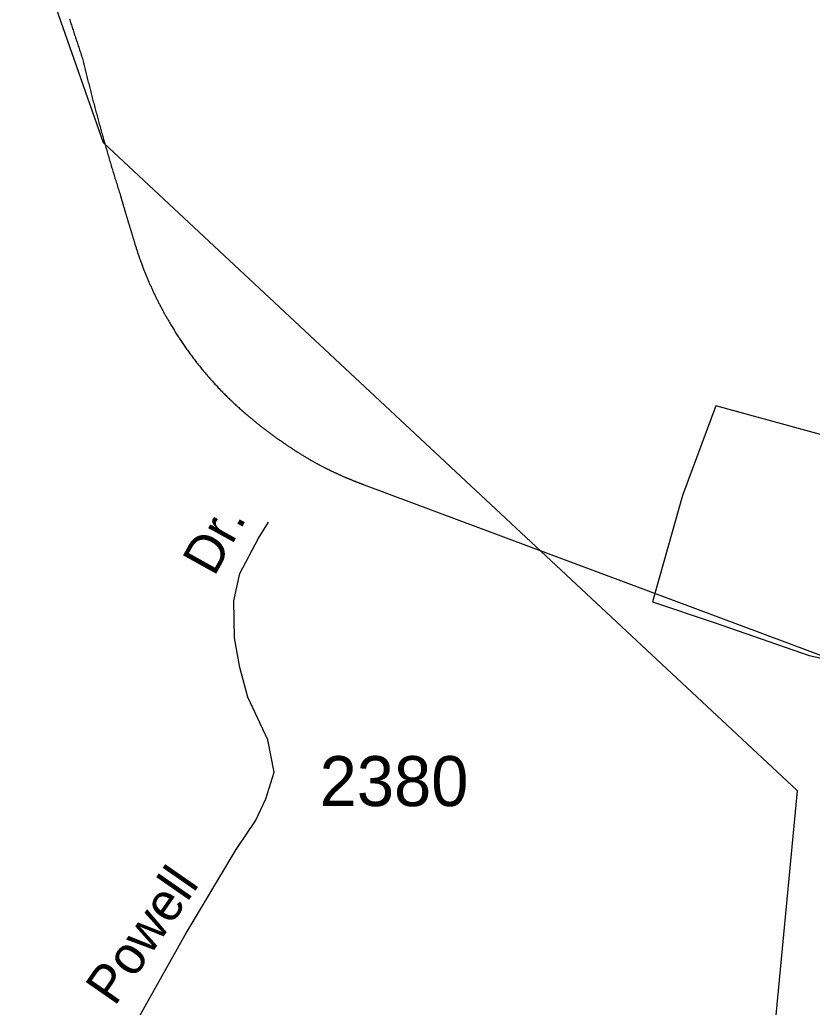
# Model space of a CAD drawing. Extents: x 1364363 to 1407445, y 538563 to 573342.
# Drawn here: x 1376165 to 1378146, y 558110 to 560578 of the extents above; entities that cross this region are included whole.
import ezdxf

# ---------------------------------------------------------------- set-up
doc = ezdxf.new("R2010")
doc.units = 0
for name, color, linetype in [('Exist Boundary Political City Limit New', 7, 'Continuous'), ('Exist Railroad Mainline', 7, 'Continuous'), ('Exist Road Secondary Type 51 Attributed', 7, 'Continuous'), ('Exist Road Secondary Type 51 Label', 7, 'Continuous'), ('Exist Road Secondary Type 51 Number Label', 7, 'Continuous')]:
    doc.layers.add(name, color=color, linetype=linetype)

msp = doc.modelspace()

# ---------------------------------------------------------------- linework, layer by layer
at = {"layer": 'Exist Boundary Political City Limit New'}
msp.add_line((1378108.8, 558650.4), (1376374.4, 560270.1), dxfattribs=at)
for points in [[(1376374.4, 560270.1), (1376256.2, 560605.1), (1376095, 561149.6), (1375994.4, 561314.9), (1375861.4, 561440), (1375696.1, 561585.2), (1375506.8, 561673.9), (1375261, 561746.6), (1375188.5, 561754.6), (1375206.1, 561788.9)], [(1378578.4, 560906.4), (1378347.2, 560553.2), (1378343.8, 560295.5), (1378371.4, 560091.2), (1378478.4, 559733.1), (1378540.5, 559589.1), (1378408.2, 559572.5), (1378181.4, 559537.2), (1377904.8, 559613.1), (1377822, 559388.6), (1377746.9, 559122.9), (1377900.4, 559071.1), (1378138.5, 558989.1), (1378343.8, 558943.9), (1378590.5, 558925.4), (1378961.4, 558999.1), (1379382.2, 559120.4), (1379478.9, 558922.9), (1379580.6, 558606.6), (1379624.6, 558439), (1379628.6, 558241.4), (1379652.8, 557999.4)], [(1378004.9, 557555.7), (1378108.8, 558650.4)]]:
    msp.add_lwpolyline(points, dxfattribs=at)
at = {"layer": 'Exist Railroad Mainline'}
msp.add_line((1377025.4, 559415.7), (1378221, 558969), dxfattribs=at)
for points in [[(1376288.9, 560580.5), (1376289.9, 560577.4), (1376290.9, 560574.3), (1376291.7, 560571.2), (1376292.8, 560568.1), (1376293.8, 560565), (1376294.7, 560561.9), (1376295.8, 560558.8), (1376296.9, 560555.7), (1376297.9, 560552.6), (1376298.9, 560549.4), (1376299.8, 560546.4), (1376300.9, 560543.2), (1376301.9, 560540.1), (1376302.9, 560537), (1376303.8, 560533.9), (1376304.9, 560530.9), (1376306, 560527.8), (1376307, 560524.6), (1376308, 560521.6), (1376309, 560518.4), (1376310, 560515.4), (1376311.1, 560512.2), (1376312.1, 560509.2), (1376313.2, 560506.1), (1376314.1, 560503), (1376315.2, 560499.9), (1376316.2, 560496.8), (1376317.3, 560493.7), (1376318.4, 560490.6), (1376319.4, 560487.5), (1376320.3, 560484.4), (1376321.5, 560481.3)], [(1376321.5, 560481.3), (1376322.3, 560477.8), (1376323.1, 560474.3), (1376324, 560470.8), (1376324.9, 560467.3), (1376325.8, 560463.8), (1376326.5, 560460.3), (1376327.4, 560456.8), (1376328.2, 560453.3), (1376329.2, 560449.8), (1376330, 560446.3), (1376330.9, 560442.8), (1376331.7, 560439.3), (1376332.7, 560435.8), (1376333.5, 560432.3), (1376334.4, 560428.8), (1376335.2, 560425.3), (1376336.1, 560421.8), (1376337, 560418.3), (1376337.9, 560414.8), (1376338.7, 560411.3), (1376339.6, 560407.8), (1376340.5, 560404.3), (1376341.4, 560400.9), (1376342.3, 560397.4), (1376343.2, 560393.9), (1376344.1, 560390.4), (1376345, 560386.9), (1376345.9, 560383.4), (1376346.9, 560379.9), (1376347.7, 560376.4), (1376348.6, 560372.9), (1376349.7, 560369.5), (1376350.5, 560365.9), (1376351.4, 560362.5), (1376352.3, 560359), (1376353.3, 560355.5), (1376354.1, 560352), (1376355.1, 560348.5), (1376356, 560345.1), (1376357, 560341.6), (1376357.9, 560338.1), (1376358.9, 560334.6), (1376359.7, 560331.1), (1376360.7, 560327.7), (1376361.8, 560324.2), (1376362.6, 560320.7), (1376363.6, 560317.3), (1376364.6, 560313.7), (1376365.5, 560310.3), (1376366.5, 560306.8), (1376367.5, 560303.3), (1376368.3, 560299.9), (1376369.4, 560296.4), (1376370.4, 560292.9), (1376371.4, 560289.4), (1376372.2, 560286), (1376373.3, 560282.5), (1376374.3, 560279.1), (1376375.2, 560275.5), (1376376.2, 560272.1), (1376377.3, 560268.6), (1376378.3, 560265.2), (1376379.3, 560261.7), (1376380.2, 560258.3), (1376381.2, 560254.8), (1376382.3, 560251.3), (1376383.3, 560247.9), (1376384.2, 560244.4), (1376385.2, 560240.9), (1376386.3, 560237.5), (1376387.3, 560234), (1376388.2, 560230.5), (1376389.2, 560227.1), (1376390.3, 560223.6), (1376391.4, 560220.2), (1376392.4, 560216.7), (1376393.3, 560213.3), (1376394.4, 560209.8), (1376395.4, 560206.4), (1376396.5, 560203), (1376397.6, 560199.4), (1376398.5, 560196), (1376399.6, 560192.6), (1376400.6, 560189.1), (1376401.7, 560185.7), (1376402.8, 560182.2), (1376403.7, 560178.8), (1376404.8, 560175.3), (1376405.9, 560171.9), (1376407, 560168.5), (1376408, 560165), (1376409.1, 560161.5), (1376410.2, 560158.1), (1376411.3, 560154.7), (1376412.2, 560151.2), (1376413.3, 560147.7), (1376414.5, 560144.3), (1376415.5, 560140.9), (1376416.6, 560137.4)], [(1376416.6, 560137.4), (1376417, 560136.3), (1376417.2, 560135.1), (1376417.6, 560133.9), (1376418, 560132.7), (1376418.4, 560131.4), (1376418.8, 560130.3), (1376419.1, 560129.1), (1376419.4, 560127.9), (1376419.8, 560126.7), (1376420.1, 560125.5), (1376420.5, 560124.3), (1376420.8, 560123), (1376421.2, 560121.9), (1376421.5, 560120.7), (1376421.8, 560119.5), (1376422.3, 560118.3), (1376422.7, 560117), (1376423, 560115.9), (1376423.4, 560114.7), (1376423.6, 560113.5), (1376424, 560112.3), (1376424.4, 560111.1), (1376424.7, 560109.9), (1376425.1, 560108.7), (1376425.5, 560107.5), (1376425.7, 560106.3), (1376426.2, 560105.1), (1376426.5, 560103.9), (1376426.9, 560102.7), (1376427.3, 560101.5), (1376427.6, 560100.3), (1376427.9, 560099.2), (1376428.2, 560097.9), (1376428.6, 560096.7), (1376429, 560095.6), (1376429.3, 560094.3), (1376429.7, 560093.1), (1376430.2, 560091.9), (1376430.4, 560090.7), (1376430.8, 560089.6), (1376431.1, 560088.4), (1376431.5, 560087.2), (1376431.9, 560085.9), (1376432.2, 560084.7), (1376432.6, 560083.6), (1376433, 560082.4), (1376433.2, 560081.2), (1376433.6, 560080), (1376434, 560078.7), (1376434.4, 560077.6), (1376434.8, 560076.4), (1376435.1, 560075.2), (1376435.5, 560074), (1376435.8, 560072.8), (1376436.1, 560071.6), (1376436.5, 560070.4), (1376436.9, 560069.2), (1376437.2, 560068), (1376437.6, 560066.8), (1376438, 560065.6), (1376438.4, 560064.4), (1376438.8, 560063.3), (1376439, 560062.1), (1376439.4, 560060.8), (1376439.8, 560059.6), (1376440.1, 560058.4), (1376440.5, 560057.3), (1376440.9, 560056), (1376441.2, 560054.9), (1376441.6, 560053.7), (1376442, 560052.5), (1376442.3, 560051.3), (1376442.7, 560050), (1376443, 560048.9), (1376443.4, 560047.7), (1376443.8, 560046.5), (1376444.1, 560045.3), (1376444.5, 560044.1), (1376444.9, 560042.9), (1376445.2, 560041.7), (1376445.6, 560040.5), (1376445.8, 560039.3), (1376446.3, 560038.1), (1376446.7, 560036.9), (1376447, 560035.7), (1376447.4, 560034.6), (1376447.8, 560033.4), (1376448.1, 560032.2), (1376448.5, 560030.9), (1376448.9, 560029.7), (1376449.2, 560028.6), (1376449.6, 560027.4), (1376450, 560026.2), (1376450.2, 560025), (1376450.7, 560023.8), (1376451, 560022.6), (1376451.4, 560021.4), (1376451.8, 560020.2), (1376452.1, 560019)], [(1376452.1, 560019), (1376452.7, 560016.9), (1376453.3, 560014.8), (1376454.1, 560012.8), (1376454.8, 560010.6), (1376455.4, 560008.6), (1376456, 560006.5), (1376456.7, 560004.4), (1376457.4, 560002.3), (1376458, 560000.3), (1376458.8, 559998.1), (1376459.4, 559996.1), (1376460.1, 559994), (1376460.9, 559992), (1376461.5, 559989.8), (1376462.2, 559987.8), (1376463, 559985.7), (1376463.6, 559983.6), (1376464.4, 559981.6), (1376465.1, 559979.5), (1376465.8, 559977.5), (1376466.7, 559975.4), (1376467.4, 559973.3), (1376468.1, 559971.2), (1376468.9, 559969.2), (1376469.6, 559967.1), (1376470.3, 559965), (1376471.2, 559963), (1376471.9, 559961), (1376472.6, 559958.9), (1376473.5, 559956.9), (1376474.2, 559954.9), (1376475, 559952.8), (1376475.9, 559950.7), (1376476.6, 559948.7), (1376477.5, 559946.7), (1376478.2, 559944.7), (1376479.2, 559942.6), (1376479.9, 559940.6), (1376480.7, 559938.5), (1376481.6, 559936.5), (1376482.3, 559934.5), (1376483.3, 559932.5), (1376484.1, 559930.5), (1376485, 559928.5), (1376485.7, 559926.5), (1376486.6, 559924.4), (1376487.5, 559922.4), (1376488.4, 559920.4), (1376489.2, 559918.4), (1376490.1, 559916.4), (1376491, 559914.5), (1376492, 559912.5), (1376492.9, 559910.5), (1376493.7, 559908.5), (1376494.6, 559906.5), (1376495.5, 559904.5), (1376496.5, 559902.5), (1376497.4, 559900.5), (1376498.3, 559898.5), (1376499.3, 559896.5), (1376500.3, 559894.5), (1376501.1, 559892.6), (1376502.1, 559890.6), (1376503, 559888.6), (1376504, 559886.6), (1376504.9, 559884.7), (1376505.9, 559882.7), (1376506.8, 559880.8), (1376507.9, 559878.8), (1376508.9, 559876.8), (1376509.7, 559874.9), (1376510.7, 559872.9), (1376511.8, 559870.9), (1376512.8, 559869), (1376513.7, 559867.1), (1376514.7, 559865.1), (1376515.8, 559863.2), (1376516.9, 559861.2), (1376517.9, 559859.3), (1376518.8, 559857.4), (1376519.9, 559855.4), (1376520.9, 559853.5), (1376522, 559851.6), (1376523, 559849.6), (1376524.2, 559847.8), (1376525.1, 559845.8), (1376526.1, 559843.9), (1376527.2, 559842), (1376528.4, 559840.1), (1376529.4, 559838.2), (1376530.5, 559836.3), (1376531.4, 559834.4), (1376532.6, 559832.4), (1376533.7, 559830.6), (1376534.8, 559828.7), (1376535.9, 559826.7), (1376537, 559824.9), (1376538.1, 559823), (1376539.2, 559821.1)], [(1376539.2, 559821.1), (1376540.8, 559818.4), (1376542.4, 559815.8), (1376544, 559813.1), (1376545.5, 559810.5), (1376547.1, 559807.8), (1376548.8, 559805.2), (1376550.4, 559802.5), (1376552, 559799.9), (1376553.6, 559797.3), (1376555.2, 559794.7), (1376556.9, 559792.1), (1376558.6, 559789.5), (1376560.3, 559786.9), (1376562, 559784.3), (1376563.6, 559781.7), (1376565.4, 559779.1), (1376567, 559776.6), (1376568.8, 559774), (1376570.5, 559771.4), (1376572.3, 559768.9), (1376574, 559766.3), (1376575.7, 559763.8), (1376577.5, 559761.2), (1376579.2, 559758.8), (1376581, 559756.2), (1376582.7, 559753.7), (1376584.7, 559751.2), (1376586.4, 559748.7), (1376588.2, 559746.1), (1376590, 559743.7), (1376591.8, 559741.2), (1376593.8, 559738.7), (1376595.5, 559736.2), (1376597.4, 559733.7), (1376599.2, 559731.3), (1376601.2, 559728.8), (1376603, 559726.4), (1376604.9, 559724), (1376606.7, 559721.5), (1376608.8, 559719.1), (1376610.6, 559716.6), (1376612.5, 559714.3), (1376614.5, 559711.8), (1376616.3, 559709.4), (1376618.4, 559707), (1376620.3, 559704.6), (1376622.3, 559702.3), (1376624.2, 559699.9), (1376626.3, 559697.5), (1376628.2, 559695.1), (1376630.3, 559692.8), (1376632.2, 559690.4), (1376634.3, 559688.1), (1376636.2, 559685.8), (1376638.3, 559683.5), (1376640.3, 559681.1), (1376642.4, 559678.8), (1376644.5, 559676.5), (1376646.5, 559674.2), (1376648.6, 559671.9), (1376650.6, 559669.6), (1376652.7, 559667.4), (1376654.9, 559665.1), (1376657, 559662.8), (1376659, 559660.5), (1376661.1, 559658.3), (1376663.3, 559656.1), (1376665.3, 559653.9), (1376667.6, 559651.6), (1376669.8, 559649.4), (1376671.9, 559647.2), (1376674, 559645), (1376676.2, 559642.8), (1376678.4, 559640.6), (1376680.6, 559638.5), (1376682.8, 559636.2), (1376685, 559634), (1376687.1, 559631.9), (1376689.3, 559629.7), (1376691.6, 559627.6), (1376693.9, 559625.5), (1376696.1, 559623.4), (1376698.4, 559621.2), (1376700.6, 559619.1), (1376702.9, 559617.1), (1376705.1, 559614.9), (1376707.4, 559612.9), (1376709.6, 559610.8), (1376712, 559608.7), (1376714.3, 559606.6), (1376716.6, 559604.6), (1376718.9, 559602.5), (1376721.2, 559600.5), (1376723.5, 559598.4), (1376725.8, 559596.4), (1376728.3, 559594.4), (1376730.5, 559592.4), (1376732.9, 559590.4), (1376735.3, 559588.4)], [(1376735.3, 559588.4), (1376736.9, 559587.1), (1376738.4, 559585.8), (1376740, 559584.4), (1376741.6, 559583.1), (1376743.3, 559581.7), (1376744.9, 559580.4), (1376746.5, 559579.1), (1376748, 559577.7), (1376749.6, 559576.4), (1376751.3, 559575), (1376752.9, 559573.8), (1376754.5, 559572.4), (1376756.1, 559571.1), (1376757.7, 559569.8), (1376759.4, 559568.5), (1376761, 559567.2), (1376762.6, 559565.9), (1376764.3, 559564.6), (1376766, 559563.3), (1376767.7, 559562), (1376769.2, 559560.7), (1376770.8, 559559.5), (1376772.5, 559558.1), (1376774.1, 559556.9), (1376775.9, 559555.6), (1376777.5, 559554.3), (1376779.2, 559553), (1376780.8, 559551.8), (1376782.5, 559550.5), (1376784.1, 559549.3), (1376785.7, 559548), (1376787.5, 559546.7), (1376789.1, 559545.5), (1376790.7, 559544.2), (1376792.5, 559543), (1376794.1, 559541.8), (1376795.9, 559540.5), (1376797.5, 559539.3), (1376799.2, 559538.1), (1376800.9, 559536.9), (1376802.6, 559535.6), (1376804.3, 559534.4), (1376806, 559533.2), (1376807.7, 559532), (1376809.4, 559530.7), (1376811.1, 559529.6), (1376812.8, 559528.4), (1376814.5, 559527.1), (1376816.3, 559525.9), (1376817.9, 559524.7), (1376819.7, 559523.6), (1376821.4, 559522.4), (1376823, 559521.2), (1376824.8, 559520), (1376826.5, 559518.8), (1376828.3, 559517.7), (1376830, 559516.5), (1376831.6, 559515.3), (1376833.4, 559514.1), (1376835.1, 559513), (1376836.9, 559511.8), (1376838.6, 559510.7), (1376840.4, 559509.5), (1376842.1, 559508.4), (1376843.8, 559507.3), (1376845.6, 559506), (1376847.3, 559505), (1376849.1, 559503.8), (1376850.9, 559502.7), (1376852.7, 559501.6), (1376854.4, 559500.5), (1376856.1, 559499.3), (1376857.9, 559498.2), (1376859.6, 559497.1), (1376861.4, 559495.9), (1376863.2, 559494.9), (1376865, 559493.7), (1376866.7, 559492.6), (1376868.5, 559491.6), (1376870.3, 559490.5), (1376872.1, 559489.4), (1376873.9, 559488.3), (1376875.6, 559487.2), (1376877.4, 559486.1), (1376879.2, 559485.1), (1376881, 559483.9), (1376882.7, 559482.9), (1376884.7, 559481.8), (1376886.4, 559480.8), (1376888.1, 559479.7), (1376890, 559478.6), (1376891.7, 559477.6), (1376893.7, 559476.6), (1376895.4, 559475.5), (1376897.3, 559474.5), (1376899, 559473.4), (1376900.9, 559472.4), (1376902.6, 559471.4), (1376904.5, 559470.3)], [(1376904.5, 559470.3), (1376905.7, 559469.7), (1376906.8, 559469.1), (1376908, 559468.5), (1376909.2, 559467.8), (1376910.4, 559467.1), (1376911.5, 559466.5), (1376912.7, 559465.9), (1376913.9, 559465.2), (1376915.1, 559464.6), (1376916.2, 559464.1), (1376917.5, 559463.4), (1376918.6, 559462.8), (1376919.9, 559462.2), (1376921.2, 559461.5), (1376922.3, 559460.9), (1376923.5, 559460.3), (1376924.6, 559459.7), (1376925.9, 559459.1), (1376927, 559458.5), (1376928.2, 559458), (1376929.5, 559457.3), (1376930.6, 559456.7), (1376931.9, 559456.1), (1376933, 559455.5), (1376934.3, 559454.9), (1376935.5, 559454.3), (1376936.6, 559453.7), (1376937.9, 559453.1), (1376939.1, 559452.6), (1376940.2, 559452), (1376941.5, 559451.4), (1376942.8, 559450.8), (1376943.9, 559450.3), (1376945.1, 559449.6), (1376946.4, 559449.1), (1376947.5, 559448.5), (1376948.7, 559448), (1376950, 559447.3), (1376951.1, 559446.7), (1376952.4, 559446.2), (1376953.7, 559445.6), (1376954.9, 559445.1), (1376956, 559444.5), (1376957.2, 559444), (1376958.5, 559443.4), (1376959.7, 559442.8), (1376960.8, 559442.3), (1376962.2, 559441.7), (1376963.4, 559441.1), (1376964.6, 559440.6), (1376965.8, 559440.1), (1376967, 559439.5), (1376968.2, 559438.9), (1376969.5, 559438.4), (1376970.8, 559437.9), (1376971.9, 559437.3), (1376973.1, 559436.7), (1376974.4, 559436.3), (1376975.6, 559435.7), (1376976.9, 559435.2), (1376978.2, 559434.6), (1376979.3, 559434.1), (1376980.5, 559433.6), (1376981.7, 559433), (1376983, 559432.5), (1376984.2, 559432), (1376985.5, 559431.5), (1376986.8, 559430.9), (1376988, 559430.4), (1376989.2, 559430), (1376990.4, 559429.4), (1376991.6, 559428.9), (1376992.9, 559428.4), (1376994.1, 559427.9), (1376995.4, 559427.4), (1376996.6, 559426.8), (1376997.8, 559426.3), (1376999.2, 559425.8), (1377000.4, 559425.3), (1377001.6, 559424.8), (1377002.9, 559424.3), (1377004.1, 559423.8), (1377005.3, 559423.3), (1377006.7, 559422.8), (1377007.9, 559422.4), (1377009.1, 559421.9), (1377010.3, 559421.4), (1377011.6, 559420.9), (1377012.9, 559420.4), (1377014.1, 559419.9), (1377015.4, 559419.5), (1377016.6, 559418.9), (1377017.8, 559418.5), (1377019.2, 559418), (1377020.4, 559417.6), (1377021.6, 559417), (1377022.9, 559416.6), (1377024.1, 559416.1), (1377025.4, 559415.7)]]:
    msp.add_lwpolyline(points, dxfattribs=at)
at = {"layer": 'Exist Road Secondary Type 51 Attributed'}
msp.add_lwpolyline([(1376405.3, 557988.8), (1376432.1, 558030.8), (1376578.3, 558290.6), (1376705.4, 558504.3), (1376754.1, 558575.7), (1376780.1, 558630.9), (1376800.9, 558696.9), (1376784.7, 558778.1), (1376735.3, 558884.9), (1376715.3, 558959.2), (1376701.8, 559033), (1376699.8, 559125.4), (1376715.3, 559193.5), (1376760.6, 559280.3), (1376786.6, 559322.5)], dxfattribs=at)

# ---------------------------------------------------------------- texts
at = {"layer": 'Exist Road Secondary Type 51 Label'}
for s, rotation, p in [('Dr.', 60.9581, (1376650.9, 559184.1)), ('Powell', 55.2053, (1376401.8, 558109.9))]:
    msp.add_text(s, height=95, rotation=rotation, dxfattribs=at).set_placement(p)
at = {"layer": 'Exist Road Secondary Type 51 Number Label'}
msp.add_text('2380', height=125, dxfattribs=at).set_placement((1376914.5, 558612.4))

doc.saveas('drawing.dxf')
